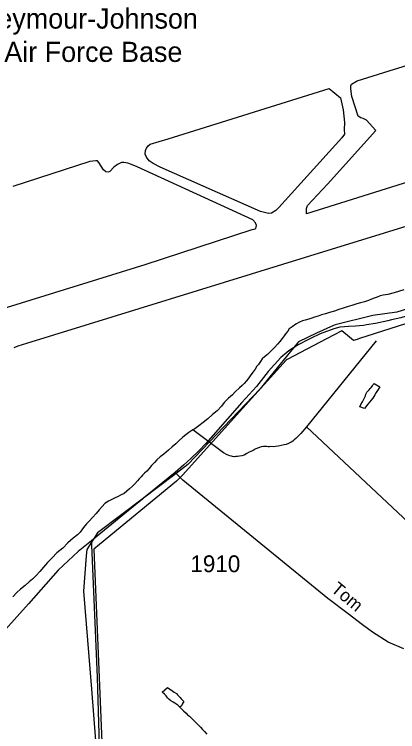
# Model space of a CAD drawing. Extents: x 2260773 to 2342389, y 552869 to 618546.
# Drawn here: x 2306610 to 2309466, y 575994 to 581334 of the extents above; entities that cross this region are included whole.
import ezdxf

# ---------------------------------------------------------------- set-up
doc = ezdxf.new("R2010")
doc.units = 0
for name, color, linetype in [('Exist Aviation Commercial or Municipal Label', 7, 'Continuous'), ('Exist Aviation Commercial or Municipal Perimeter Paved', 7, 'Continuous'), ('Exist Boundary Land Use Reservation Military US Department of Defense', 7, 'Continuous'), ('Exist Boundary Political City Limit New', 7, 'Continuous'), ('Exist Hydrographic Misc Water Feature', 7, 'Continuous'), ('Exist Road Non-System Type 51', 7, 'Continuous'), ('Exist Road Secondary Type 41 Attributed', 7, 'Continuous'), ('Exist Road Secondary Type 51 Label', 7, 'Continuous'), ('Exist Road Secondary Type 51 Number Label', 7, 'Continuous'), ('Map Preparation Boundary City Limit Buffer Line', 7, 'Continuous')]:
    doc.layers.add(name, color=color, linetype=linetype)

msp = doc.modelspace()

# ---------------------------------------------------------------- linework, layer by layer
at = {"layer": 'Exist Aviation Commercial or Municipal Perimeter Paved'}
for points in [[(2308787, 579849.2), (2308787, 579865.2), (2308786.6, 579889.2), (2308794.5, 579911.3), (2308942.6, 580068.8), (2309304.2, 580468.4), (2309233.4, 580545.6), (2309209.3, 580559.4), (2309191.3, 580563.1), (2309171, 580574.9), (2309125.5, 580722.5), (2309117, 580778.4), (2309116.7, 580800.4), (2309122.6, 580814.4), (2309164.4, 580838.7), (2309403.4, 580913.4), (2313059.2, 582048)], [(2316391.2, 581871.9), (2313259.5, 580902.9), (2308808.6, 579533.6), (2306700.6, 578883.4), (2306637, 578862.6), (2306607.1, 578850.4)], [(2313332.4, 581361.3), (2313302.9, 581319.1), (2313285.2, 581296.8), (2313267.4, 581276.7), (2313241.7, 581254.4), (2313213.8, 581240.1), (2313140.1, 581213.3), (2308787, 579849.2)], [(2308503.3, 579850.2), (2308445.1, 579865.6), (2307696, 580197.2), (2307643.7, 580222.7), (2307615.5, 580242.4), (2307594.5, 580270.1), (2307585.1, 580292), (2307586.8, 580320.1), (2307593.7, 580336.6), (2307607.2, 580355.1), (2307622.1, 580366.5), (2307755.7, 580407.9), (2308955.1, 580780.6), (2309039.6, 580713.4), (2309058.7, 580621.8), (2309069.7, 580528), (2309068.2, 580475.9), (2309068.6, 580441.9), (2309048.9, 580413.7), (2308580.7, 579896.9), (2308557, 579874.7), (2308525.3, 579852.5), (2308503.3, 579850.2)], [(2306484.2, 579130.9), (2307583.8, 579472.6), (2308382.5, 579730.9), (2308396.6, 579735), (2308408.6, 579739.1), (2308414.3, 579761.4), (2308406.1, 579781.2), (2308387.8, 579804.9), (2307526.1, 580197.4), (2307484, 580215.1), (2307455.8, 580224.8), (2307425.8, 580230.3), (2307407.8, 580230.2), (2307379.9, 580215.9), (2307352.2, 580195.6), (2307320.7, 580163.3), (2307310, 580158), (2307292.5, 580160.9), (2307274.5, 580176.8), (2307239.9, 580230.4), (2307229.8, 580242.2), (2307217.8, 580244.1), (2307171.8, 580237.7), (2306598.2, 580051.5)]]:
    msp.add_lwpolyline(points, dxfattribs=at)
at = {"layer": 'Exist Boundary Land Use Reservation Military US Department of Defense'}
for p, q in [((2308690.1, 578851.4), (2308491.9, 578607.6)), ((2307815.5, 577916), (2307683.1, 577815.7)), ((2307683.1, 577815.7), (2307572.6, 577731.8)), ((2307199.6, 577426), (2307184.6, 577403.4)), ((2307149.2, 577349), (2307145.6, 577303.2))]:
    msp.add_line(p, q, dxfattribs=at)
for points in [[(2311535.5, 579763.7), (2309459.8, 579116.1), (2309280.5, 579091.6), (2309001.3, 579021.8)], [(2309001.3, 579021.8), (2308987.1, 579018.2), (2308861.8, 578959.4)], [(2308861.8, 578959.4), (2308726.3, 578895.9), (2308690.1, 578851.4)], [(2308491.9, 578607.6), (2308441.1, 578545.2), (2307903.2, 577982.5), (2307815.5, 577916)], [(2307572.6, 577731.8), (2307230.8, 577472.8), (2307199.6, 577426)], [(2307184.6, 577403.4), (2307149.3, 577350.4), (2307149.2, 577349)], [(2307145.6, 577303.2), (2307124.8, 577040.5), (2307184.2, 576309.1)], [(2307184.2, 576309.1), (2307230.8, 575735.6), (2307254.2, 575634.5)]]:
    msp.add_lwpolyline(points, dxfattribs=at)
at = {"layer": 'Exist Boundary Political City Limit New'}
msp.add_lwpolyline([(2309751.2, 579101.2), (2309181.8, 578919.4), (2309164.5, 578913.9), (2309136.5, 578905), (2309106.5, 578930.1), (2309050.5, 578976.9), (2308992.8, 578947.2), (2308936.2, 578917.7), (2308643, 578764.8), (2308634.5, 578760.2), (2308587, 578707.6), (2308331.8, 578424.6), (2307864.8, 577905.4), (2307818.5, 577858.2), (2307244.5, 577388.1), (2307201.5, 577352.9), (2307278.8, 575498.8)], dxfattribs=at)
at = {"layer": 'Exist Hydrographic Misc Water Feature'}
msp.add_line((2309304.8, 578903), (2308786.2, 578262.1), dxfattribs=at)
for points in [[(2309512.7, 579283.4), (2309439.1, 579260.3), (2309393.1, 579247.8), (2309357.3, 579243.5), (2309335.3, 579237.4), (2309313.6, 579229), (2309291.8, 579220.9), (2309271.8, 579212.6), (2309247.8, 579204.4), (2309219.7, 579194), (2309189.9, 579185.9), (2309162.3, 579177.6), (2309123.9, 579167.1), (2309090.3, 579156.7), (2309060.5, 579146.2), (2309026.5, 579135.9), (2308994.7, 579123.7), (2308959, 579113.2), (2308928.9, 579103.2), (2308899.2, 579096.7), (2308873.3, 579086.4), (2308847.3, 579078.2), (2308825.4, 579071.7), (2308803.2, 579063.7), (2308777.6, 579057.4), (2308757.7, 579051.1), (2308735.5, 579043), (2308707.9, 579026.5), (2308680.2, 579008.4), (2308658.2, 578992.2), (2308646.8, 578976.1), (2308630.6, 578955.8), (2308619.1, 578939.7), (2308605.3, 578921.5), (2308587.3, 578897.5), (2308571.5, 578879.2), (2308552, 578857), (2308534.2, 578839), (2308514.7, 578818.8), (2308496.2, 578802.5), (2308474.5, 578784.3), (2308457.1, 578768.3), (2308443.3, 578750.1), (2308429.4, 578727.8), (2308417.3, 578713.8), (2308403.8, 578691.5), (2308389.8, 578671.3), (2308372.2, 578649.2), (2308356.4, 578628.9), (2308338.8, 578604.8), (2308321.1, 578584.7), (2308307.2, 578570.7), (2308287.7, 578552.5), (2308255.7, 578524.1), (2308234.2, 578501.8), (2308205.9, 578475.6), (2308174.3, 578443.4), (2308152.8, 578417.1), (2308121.2, 578382.9), (2308087.6, 578354.3), (2308052.1, 578321.9), (2308017.9, 578295.8), (2307984.6, 578269.2), (2307954.9, 578249), (2307940.8, 578240.9)], [(2309332.4, 578561.5), (2309320.8, 578539.7), (2309305.2, 578517.3), (2309295.3, 578501.3), (2309287.3, 578489.2), (2309279.7, 578477.4), (2309265.8, 578459.2), (2309258.2, 578449), (2309242, 578428.7), (2309236.5, 578420.6), (2309218.2, 578398.6), (2309184.4, 578412.2), (2309192.2, 578428.1), (2309204.1, 578448.2), (2309213.7, 578468.6), (2309225.4, 578494.5), (2309229.1, 578506.5), (2309236.9, 578520.7), (2309242.8, 578528.7), (2309252.7, 578539), (2309260.7, 578548.8), (2309268.9, 578556.9), (2309278.5, 578569.2), (2309282.4, 578577.1), (2309290.6, 578585.2), (2309332.4, 578561.5)], [(2308786.2, 578262.1), (2308744.6, 578213.6), (2308707.2, 578175.1), (2308695.3, 578165.1), (2308685.5, 578156.8), (2308673.4, 578148.9), (2308653.5, 578138.5), (2308635.5, 578132.3), (2308619.5, 578128.3), (2308598, 578123.8), (2308576, 578119.8), (2308555.7, 578115.5), (2308537.9, 578113.3), (2308521.7, 578115.4), (2308509.8, 578115.1), (2308499.9, 578115), (2308488, 578116.8), (2308475.9, 578116.6), (2308465.9, 578116.5), (2308449.7, 578114.5), (2308436, 578108.4), (2308422, 578104), (2308404.2, 578095.8), (2308388.4, 578087.6), (2308372.6, 578079.4), (2308360.5, 578073.6), (2308342.7, 578063.3), (2308322.6, 578052.9), (2308304.7, 578047.1), (2308288.5, 578044.6), (2308272.9, 578042.5), (2308260.8, 578042.3), (2308249.2, 578040.4), (2308244.9, 578040.3), (2308236.6, 578042.3), (2308227.2, 578044.1), (2308214.7, 578048), (2308202.6, 578051.9), (2308194.6, 578055.5), (2308168.6, 578069.6), (2308148.3, 578083.2), (2307940.8, 578240.9)], [(2309907, 577212.6), (2309307.2, 577773.7), (2308786.2, 578262.1)], [(2307940.8, 578240.9), (2307909.4, 578220.5), (2307865.3, 578186.2), (2307836, 578159.8), (2307812.4, 578135.4), (2307786.6, 578113.3), (2307758.7, 578089.1), (2307723, 578060.4), (2307697.2, 578038.4), (2307671.1, 578017.9), (2307653.9, 577997.8), (2307631.7, 577975.6), (2307614.1, 577953.5), (2307596.3, 577933.5), (2307580.9, 577917.2), (2307564.5, 577903), (2307554.9, 577891.1), (2307540.9, 577876.6), (2307527.4, 577860.8), (2307507.5, 577838.6), (2307491.7, 577820.3), (2307467.7, 577802), (2307448.2, 577783.9), (2307428.1, 577767.5), (2307402.3, 577753.5), (2307384.5, 577745.2), (2307356.6, 577730.8), (2307336.9, 577720.7), (2307310.6, 577708.5), (2307285, 577692.1), (2307265.1, 577669.9), (2307241.5, 577645.5), (2307220, 577617.5), (2307192.3, 577587.2), (2307166.7, 577561), (2307148.8, 577540.6), (2307125.1, 577514.6), (2307101.5, 577478.4), (2307079.9, 577458.1), (2307048.2, 577433.7), (2307008.4, 577399.1), (2306972.7, 577360.7), (2306927.6, 577324.6), (2306891.7, 577288.2), (2306858.1, 577253.9), (2306826.3, 577219.3), (2306799, 577184.9), (2306773, 577156.8), (2306745.3, 577128.5), (2306721.7, 577108.6), (2306690.1, 577082.1), (2306656.3, 577053.5), (2306628.6, 577029.3), (2306599.1, 576997.3)], [(2307842.9, 576177), (2307827, 576190.7), (2307806.9, 576204.7), (2307792.7, 576212.5), (2307776.5, 576222.2), (2307760.5, 576236), (2307752.3, 576245.8), (2307740.2, 576259.8), (2307728.3, 576271.7), (2307711.7, 576287.6), (2307751.9, 576321.7), (2307767.7, 576310), (2307781.8, 576302.2), (2307801.9, 576288.6), (2307818.3, 576276.8), (2307825.9, 576266.7), (2307836.2, 576256.6), (2307844.4, 576249), (2307852.4, 576238.8), (2307872.5, 576219.2), (2307868.6, 576211.2), (2307861, 576199), (2307854.8, 576187), (2307842.9, 576177)], [(2307842.9, 576177), (2307871.5, 576149.1), (2307889.7, 576131.4), (2307901.4, 576119.5), (2307913.9, 576107.9), (2307932.1, 576091.8), (2307950.4, 576074), (2307966.6, 576056.2), (2307978.7, 576044.6), (2307996.9, 576026.5), (2308012.9, 576008.6), (2308026.9, 575995.2), (2308045.3, 575975.4)]]:
    msp.add_lwpolyline(points, dxfattribs=at)
at = {"layer": 'Exist Road Non-System Type 51'}
for p, q in [((2307807.5, 577924), (2307572.6, 577731.8)), ((2307572.6, 577731.8), (2307564, 577724.8)), ((2307446.6, 577628.7), (2307199.6, 577426)), ((2307199.6, 577426), (2307184.2, 577413.3)), ((2307184.2, 577413.3), (2307184.6, 577403.4)), ((2307184.6, 577403.4), (2307185.5, 577383.1))]:
    msp.add_line(p, q, dxfattribs=at)
for points in [[(2309757, 579157.6), (2309622.5, 579115.5), (2309490.3, 579073.8), (2309420.3, 579058.6)], [(2309420.3, 579058.6), (2309391.5, 579052.3), (2309299.7, 579033.1), (2309232.7, 579021.8)], [(2309232.7, 579021.8), (2309211.9, 579018.2), (2309151.9, 579011.6), (2309098.8, 579010.7), (2309069.1, 579007.7), (2309034.9, 579004.7), (2308990.3, 578992.8), (2308889.3, 578954.2), (2308815.3, 578920.3)], [(2308815.3, 578920.3), (2308801.6, 578914), (2308724.4, 578873.9), (2308690.1, 578851.4)], [(2308690.1, 578851.4), (2308655.3, 578828.5), (2308594.4, 578779.5), (2308502.3, 578673.9), (2308413.1, 578563.9), (2308306.1, 578443.5), (2308199.2, 578321.6), (2308092.2, 578199.7), (2308036.5, 578139.5)], [(2308036.5, 578139.5), (2307984.6, 578083.4), (2307925.3, 578028.3)], [(2307925.3, 578028.3), (2307869.5, 577976.3), (2307807.5, 577924)], [(2307564, 577724.8), (2307499.4, 577672), (2307446.6, 577628.7)], [(2307184.2, 577413.3), (2307086.1, 577335.3), (2306936.8, 577194.8), (2306716.2, 576945), (2306544.6, 576753.2), (2306403, 576598.3), (2306294.7, 576482.9)], [(2307185.5, 577383.1), (2307227.7, 576399.8), (2307242.5, 575889.4), (2307254.2, 575634.5)]]:
    msp.add_lwpolyline(points, dxfattribs=at)
at = {"layer": 'Exist Road Secondary Type 41 Attributed'}
msp.add_lwpolyline([(2309511.3, 576610.1), (2309396.2, 576660.4), (2309278.3, 576734.1), (2309203.9, 576789.4), (2309097, 576870.1), (2308945.9, 576984.4), (2307865.4, 577866.1), (2307815.5, 577916)], dxfattribs=at)
at = {"layer": 'Map Preparation Boundary City Limit Buffer Line'}
msp.add_lwpolyline([(2309751.2, 579101.2), (2309181.8, 578919.4), (2309164.5, 578913.9), (2309136.5, 578905), (2309106.5, 578930.1), (2309050.5, 578976.9), (2308992.8, 578947.2), (2308936.2, 578917.7), (2308643, 578764.8), (2308634.5, 578760.2), (2308587, 578707.6), (2308331.8, 578424.6), (2307864.8, 577905.4), (2307818.5, 577858.2), (2307244.5, 577388.1), (2307201.5, 577352.9), (2307278.8, 575498.8)], dxfattribs=at)

# ---------------------------------------------------------------- texts
at = {"layer": 'Exist Aviation Commercial or Municipal Label'}
for s, p in [('Seymour-Johnson', (2306349.9, 581227.6)), ('Air Force Base', (2306535.7, 580979.7))]:
    msp.add_text(s, height=150, dxfattribs=at).set_placement(p)
at = {"layer": 'Exist Road Secondary Type 51 Label'}
msp.add_text('Tom', height=95, rotation=320.1202, dxfattribs=at).set_placement((2308962.7, 577043.3))
at = {"layer": 'Exist Road Secondary Type 51 Number Label'}
msp.add_text('1910', height=125, dxfattribs=at).set_placement((2307921.7, 577181))

doc.saveas('drawing.dxf')
